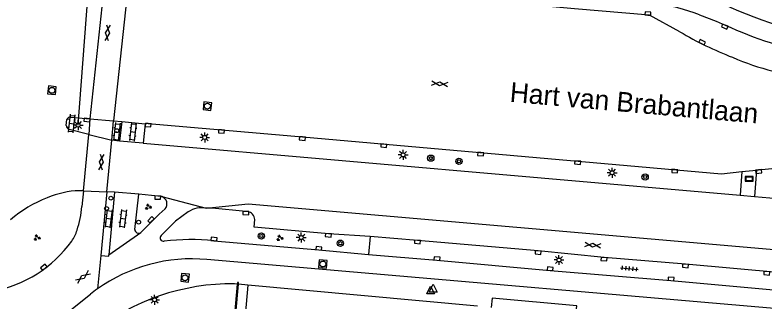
# Model space of a CAD drawing. Extents: x 131000 to 133014, y 396499 to 399001.
# Drawn here: x 132649.2 to 132744.3, y 396864.8 to 396901.1 of the extents above; entities that cross this region are included whole.
import ezdxf

# ---------------------------------------------------------------- set-up
doc = ezdxf.new("R2010")
doc.units = 0
for name, color, linetype in [('gg-anno-openbare ruimte label', 7, 'Continuous'), ('gg-bbg-hoofdgebouw', 7, 'Continuous'), ('gg-bbg-luifel en loopbrug', 7, 'Continuous'), ('gg-knt-verharding', 7, 'Continuous'), ('gg-knt-verharding nz', 7, 'Continuous'), ('gt-grn-afwateringsgoot', 7, 'Continuous'), ('gt-grn-weggrens', 7, 'Continuous'), ('gt-knt-lijn portaal', 7, 'Continuous'), ('gt-symb-boom', 7, 'Continuous'), ('gt-symb-drukknoppaal', 7, 'Continuous'), ('gt-symb-gesloten verharding', 7, 'Continuous'), ('gt-symb-groenvak', 7, 'Continuous'), ('gt-symb-klinker verharding', 7, 'Continuous'), ('gt-symb-kolk', 7, 'Continuous'), ('gt-symb-lichtmast', 7, 'Continuous'), ('gt-symb-reclamebord', 7, 'Continuous'), ('gt-symb-rioolschacht', 7, 'Continuous'), ('gt-symb-tegel verharding', 7, 'Continuous'), ('gt-symb-verkeersregelinstallatiepaal', 7, 'Continuous'), ('gt-symb-waterafsluiter', 7, 'Continuous')]:
    doc.layers.add(name, color=color, linetype=linetype)

# ---------------------------------------------------------------- blocks, each defined once
blk = doc.blocks.new('gt0-KOLK')
at = {"layer": 'gt-symb-kolk'}
blk.add_lwpolyline([(0, 0), (0.375, 0), (0.375, 0.4), (-0.375, 0.4), (-0.375, 0), (0, 0)], dxfattribs=at)
blk = doc.blocks.new('gt0-LMAST')
at = {"layer": 'gt-symb-lichtmast'}
for p, q in [((-0.182, 0.173), (-0.447, 0.438)), ((-0.005, 0.246), (-0.005, 0.621)), ((0.172, 0.173), (0.437, 0.438)), ((-0.255, -0.004), (-0.63, -0.004)), ((-0.182, -0.181), (-0.447, -0.446)), ((-0.005, -0.254), (-0.005, -0.629)), ((0.437, -0.446), (0.172, -0.181)), ((0.245, -0.004), (0.62, -0.004))]:
    blk.add_line(p, q, dxfattribs=at)
blk.add_circle((-0.005, -0.004), 0.25, dxfattribs=at)
blk = doc.blocks.new('gt0-BOOM')
at = {"layer": 'gt-symb-boom'}
for radius in [0.4, 0.2]:
    blk.add_circle((0, 0), radius, dxfattribs=at)
blk = doc.blocks.new('gt0-RBORD')
at = {"layer": 'gt-symb-reclamebord'}
blk.add_lwpolyline([(-0.5, 0.295), (-0.5, -0.295), (0.5, -0.295), (0.5, 0.295), (-0.5, 0.295)], dxfattribs=at)
blk.add_lwpolyline([(-0.417, -0.212), (0.417, -0.212), (0.417, 0.212), (-0.417, 0.212)], close=True, dxfattribs=at)
blk = doc.blocks.new('gt0-GESVH1')
at = {"layer": 'gt-symb-gesloten verharding'}
for p, q in [((-0.992, -0.261), (0.008, 0.239)), ((0.008, -0.261), (-0.992, 0.239)), ((0.008, 0.239), (1.008, -0.261)), ((1.008, 0.239), (0.008, -0.261))]:
    blk.add_line(p, q, dxfattribs=at)
blk = doc.blocks.new('gt0-TEG1')
at = {"layer": 'gt-symb-tegel verharding'}
for p, q in [((-1.125, 0), (1.125, 0)), ((-0.9, -0.25), (-0.9, 0.25)), ((-0.45, -0.25), (-0.45, 0.25)), ((0, -0.25), (0, 0.25)), ((0.45, -0.25), (0.45, 0.25)), ((0.9, -0.25), (0.9, 0.25))]:
    blk.add_line(p, q, dxfattribs=at)
blk = doc.blocks.new('gt0-WAFSL')
at = {"layer": 'gt-symb-waterafsluiter'}
for p, q in [((-0.5, -0.333), (0, 0.667)), ((0, 0.667), (0.5, -0.333)), ((0.5, -0.333), (-0.5, -0.333))]:
    blk.add_line(p, q, dxfattribs=at)
blk = doc.blocks.new('gt0-RS')
at = {"layer": 'gt-symb-rioolschacht'}
blk.add_lwpolyline([(-0.5, -0.5), (0.5, -0.5), (0.5, 0.5), (-0.5, 0.5)], close=True, dxfattribs=at)
blk.add_circle((0, 0), 0.375, dxfattribs=at)
blk = doc.blocks.new('gt0-GRVAK')
at = {"layer": 'gt-symb-groenvak'}
for p, q in [((-0.11, 0.189), (-0.228, 0.24)), ((-0.182, 0.153), (0.088, 0.153)), ((-0.091, 0.211), (-0.156, 0.322)), ((-0.047, 0.214), (-0.047, 0.393)), ((-0.004, 0.211), (0.061, 0.322)), ((0.015, 0.189), (0.133, 0.24)), ((0.262, -0.052), (0.197, 0.059)), ((0.305, -0.049), (0.305, 0.13)), ((0.349, -0.052), (0.414, 0.059)), ((-0.245, -0.228), (-0.363, -0.177)), ((-0.318, -0.264), (-0.047, -0.264)), ((-0.226, -0.206), (-0.291, -0.095)), ((-0.183, -0.203), (-0.183, -0.024)), ((-0.139, -0.206), (-0.074, -0.095)), ((-0.12, -0.228), (-0.002, -0.177)), ((0.243, -0.074), (0.125, -0.023)), ((0.17, -0.11), (0.441, -0.11)), ((0.368, -0.074), (0.486, -0.023))]:
    blk.add_line(p, q, dxfattribs=at)
blk = doc.blocks.new('gt0-KL1')
at = {"layer": 'gt-symb-klinker verharding'}
for p, q in [((-1.15, 0.3), (1.15, 0.3)), ((-1, -0.3), (-1, 0.3)), ((-0.5, 0.3), (-0.5, 0.45)), ((0, -0.3), (0, 0.3)), ((0.5, 0.3), (0.5, 0.45)), ((1, -0.3), (1, 0.3)), ((-1.15, -0.3), (1.15, -0.3)), ((-0.5, -0.45), (-0.5, -0.3)), ((0.5, -0.45), (0.5, -0.3))]:
    blk.add_line(p, q, dxfattribs=at)
blk = doc.blocks.new('gt0-VIPAAL')
at = {"layer": 'gt-symb-verkeersregelinstallatiepaal'}
blk.add_circle((0, 0), 0.25, dxfattribs=at)
blk = doc.blocks.new('gt0-DPAAL')
at = {"layer": 'gt-symb-drukknoppaal'}
blk.add_circle((0, 0), 0.25, dxfattribs=at)

msp = doc.modelspace()

# ---------------------------------------------------------------- linework, layer by layer
at = {"layer": 'gg-bbg-hoofdgebouw'}
msp.add_line((132707.914, 396864.156), (132678.795, 396866.844), dxfattribs=at)
msp.add_lwpolyline([(132678.795, 396866.844), (132676.941, 396846.127), (132678.977, 396845.963), (132678.892, 396845.027), (132662.714, 396846.49), (132662.699, 396846.321), (132651.396, 396847.326), (132650.903, 396841.904)], dxfattribs=at)
at = {"layer": 'gg-bbg-luifel en loopbrug'}
msp.add_lwpolyline([(132720.398, 396863.042), (132720.502, 396864.193), (132709.767, 396865.167), (132709.661, 396864)], dxfattribs=at)
at = {"layer": 'gg-knt-verharding'}
for p, q in [((132656.336, 396888.183), (132658.748, 396887.969)), ((132655.731, 396887.101), (132655.806, 396887.849)), ((132658.748, 396887.969), (132658.604, 396885.967)), ((132661.51, 396885.228), (132661.752, 396887.695)), ((132661.752, 396887.695), (132662.773, 396887.605)), ((132662.773, 396887.605), (132662.506, 396885.116)), ((132662.773, 396887.605), (132665.749, 396887.332)), ((132665.749, 396887.332), (132665.517, 396884.872)), ((132666.151, 396887.346), (132665.749, 396887.332)), ((132658.604, 396885.967), (132656.13, 396886.618)), ((132662.506, 396885.116), (132661.51, 396885.228)), ((132665.517, 396884.872), (132662.506, 396885.116)), ((132665.517, 396884.872), (132741.248, 396878.264)), ((132743.57, 396881.462), (132766.667, 396883.903)), ((132741.46, 396881.247), (132743.303, 396881.435)), ((132743.303, 396881.435), (132743.085, 396878.103)), ((132743.303, 396881.435), (132743.57, 396881.462)), ((132741.46, 396881.247), (132741.248, 396878.264)), ((132657.936, 396878.806), (132657.414, 396878.824)), ((132657.936, 396878.806), (132657.705, 396876.826)), ((132660.895, 396878.693), (132660.138, 396870.596)), ((132661.878, 396878.639), (132660.895, 396878.693)), ((132661.878, 396878.639), (132661.153, 396870.696)), ((132664.93, 396878.367), (132661.878, 396878.639)), ((132664.443, 396873.898), (132664.93, 396878.367)), ((132741.248, 396878.264), (132743.085, 396878.103)), ((132661.153, 396870.696), (132665.189, 396873.504)), ((132694.288, 396872.986), (132694.077, 396870.732)), ((132677.442, 396866.964), (132677.1, 396866.994)), ((132678.795, 396866.844), (132677.582, 396866.951)), ((132656.329, 396863.699), (132658.798, 396865.68))]:
    msp.add_line(p, q, dxfattribs=at)
for points in [[(132733.607, 396899.01), (132729.745, 396901.123), (132720.213, 396901.933), (132710.914, 396902.772), (132701.551, 396903.531), (132692.261, 396904.396), (132682.936, 396905.226), (132670.107, 396906.305)], [(132736.099, 396901.146), (132738.201, 396900.342), (132739.36, 396899.85)], [(132666.151, 396887.346), (132685.721, 396885.648), (132738.89, 396880.985), (132741.46, 396881.247)], [(132667.875, 396878.076), (132667.655, 396878.133), (132667.36, 396878.145), (132664.93, 396878.367)], [(132743.085, 396878.103), (132797.547, 396873.351), (132855.839, 396868.3)], [(132665.189, 396873.504), (132667.514, 396875.857), (132668.307, 396876.508)], [(132671.215, 396876.133), (132669.601, 396874.945), (132667.775, 396873.138)], [(132678.741, 396876.169), (132678.537, 396876.177), (132674.269, 396876.591), (132673.49, 396876.624)], [(132694.288, 396872.986), (132689.002, 396873.361), (132679.569, 396874.202), (132679.655, 396875.154)], [(132759.128, 396867.26), (132734.321, 396869.473), (132723.977, 396870.327), (132715.63, 396871.165), (132700.317, 396872.518), (132694.288, 396872.986)], [(132674.462, 396872.475), (132687.771, 396871.306), (132694.077, 396870.732)], [(132660.138, 396870.596), (132661.13, 396870.494), (132661.153, 396870.696)], [(132863.579, 396853.541), (132758.805, 396862.711), (132673.596, 396870.079)], [(132694.077, 396870.732), (132702.758, 396869.998), (132717.12, 396868.709), (132732.464, 396867.415), (132746.889, 396866.087), (132758.942, 396865.05)]]:
    msp.add_lwpolyline(points, dxfattribs=at)
for centre, radius, start, end in [((132727.684, 396879.769), 22.974, 68.51337, 82.97193), ((132762.19, 396951.49), 54.109, 244.75165, 262.62049), ((132762.176, 396950.136), 55.22, 245.5951, 258.31686), ((132755.684, 396935.978), 43.059, 239.15447, 249.05352), ((132754.985, 396930.062), 37.312, 246.8082, 263.46892), ((132656.294, 396887.662), 0.522, 85.38304, 159.05429), ((132656.258, 396887.13), 0.528, 183.1539, 255.96543), ((132657.745, 396867.491), 11.338, 91.6751, 112.90341), ((132659.588, 396862.221), 16.914, 111.70447, 130.28422), ((132667.513, 396877.133), 1.01, 321.8096, 68.99725), ((132645.595, 396877.629), 12.136, 341.67262, 356.20529), ((132672.977, 396873.487), 3.179, 80.70398, 123.65403), ((132678.599, 396875.122), 1.057, 1.74595, 82.25965), ((132664.921, 396873.899), 0.478, 180.11019, 304.20825), ((132652.665, 396875.11), 4.637, 324.3657, 343.75149), ((132668.092, 396872.833), 0.44, 136.15256, 280.34691), ((132643.352, 396881.929), 16.178, 281.01685, 323.95299), ((132671.656, 396843.594), 29.017, 84.45026, 96.8976), ((132671.677, 396849.442), 20.726, 84.68828, 125.32481), ((132672.12, 396848.869), 21.45, 125.40569, 128.39554), ((132676.737, 396838.76), 28.236, 89.26284, 128.61707)]:
    msp.add_arc(centre, radius, start, end, dxfattribs=at)
at = {"layer": 'gg-knt-verharding nz'}
for p, q in [((132660.95, 396908.784), (132658.748, 396887.969)), ((132663.842, 396907.354), (132661.752, 396887.695)), ((132658.748, 396887.969), (132661.752, 396887.695)), ((132657.936, 396878.806), (132658.604, 396885.967)), ((132658.604, 396885.967), (132661.51, 396885.228)), ((132660.895, 396878.693), (132661.51, 396885.228)), ((132657.936, 396878.806), (132660.895, 396878.693)), ((132667.875, 396878.076), (132673.49, 396876.624))]:
    msp.add_line(p, q, dxfattribs=at)
msp.add_lwpolyline([(132673.49, 396876.624), (132678.825, 396877.135), (132781.076, 396868.257)], dxfattribs=at)
at = {"layer": 'gt-grn-afwateringsgoot'}
for p, q in [((132677.459, 396867.159), (132677.442, 396866.964)), ((132677.599, 396867.149), (132677.459, 396867.159)), ((132677.582, 396866.951), (132677.599, 396867.149))]:
    msp.add_line(p, q, dxfattribs=at)
msp.add_lwpolyline([(132677.442, 396866.964), (132675.678, 396847.202), (132675.814, 396847.199), (132677.582, 396866.951)], dxfattribs=at)
at = {"layer": 'gt-grn-weggrens'}
msp.add_line((132660.138, 396870.596), (132659.693, 396866.352), dxfattribs=at)
at = {"layer": 'gt-knt-lijn portaal'}
msp.add_line((132657.244, 396887.155), (132659.098, 396911.568), dxfattribs=at)

# ---------------------------------------------------------------- block references
at = {"layer": 'gt-symb-boom'}
for p in [(132701.997, 396882.956), (132705.567, 396882.543), (132729.191, 396880.568), (132680.494, 396873.065), (132690.526, 396872.152)]:
    msp.add_blockref('gt0-BOOM', p, dxfattribs=at)
at = {"layer": 'gt-symb-drukknoppaal'}
msp.add_blockref('gt0-DPAAL', (132660.852, 396876.556), dxfattribs=at)
at = {"layer": 'gt-symb-gesloten verharding'}
for p, rotation in [((132660.992, 396898.872), -96.08700833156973), ((132703.111, 396892.405), -4.9920811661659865), ((132660.205, 396882.47), -95.39146339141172), ((132722.531, 396871.926), -4.9920811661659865), ((132657.857, 396867.873), 37.36253068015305)]:
    msp.add_blockref('gt0-GESVH1', p, dxfattribs=dict(at, rotation=rotation))
at = {"layer": 'gt-symb-groenvak'}
for p in [(132666.13, 396876.769), (132652.021, 396872.848), (132682.829, 396872.81)]:
    msp.add_blockref('gt0-GRVAK', p, dxfattribs=at)
at = {"layer": 'gt-symb-klinker verharding', "rotation": -96.54909157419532}
for p in [(132656.421, 396887.364), (132662.152, 396886.31), (132664.197, 396886.31), (132661.12, 396875.28), (132662.937, 396875.28)]:
    msp.add_blockref('gt0-KL1', p, dxfattribs=at)
at = {"layer": 'gt-symb-kolk'}
for p, rotation in [((132729.539, 396901.132), -2.518647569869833), ((132739.36, 396899.85), 156.99214746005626), ((132736.338, 396897.511), -26.698582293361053), ((132658.398, 396888.004), 175.04668892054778), ((132666.151, 396887.346), 175.07150389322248), ((132675.45, 396886.544), 175.07150389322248), ((132685.721, 396885.648), 175.01452952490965), ((132696.045, 396884.742), 174.98237327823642), ((132708.33, 396883.669), 175.00649016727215), ((132720.649, 396882.589), 174.99041204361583), ((132732.966, 396881.511), 174.99845100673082), ((132743.57, 396881.462), -174.17939267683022), ((132667.36, 396878.145), 177.65101079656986), ((132678.537, 396876.177), 177.6832638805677), ((132666.644, 396874.988), 45.59912733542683), ((132674.462, 396872.475), -5.017626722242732), ((132689.002, 396873.361), 175.93738179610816), ((132700.317, 396872.518), 174.9495098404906), ((132687.771, 396871.306), -5.017626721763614), ((132715.63, 396871.165), 174.2693337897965), ((132702.758, 396869.998), -4.839366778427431), ((132723.977, 396870.327), 175.28192900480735), ((132653.006, 396868.947), 36.62780424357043), ((132717.12, 396868.709), -5.13087004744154), ((132734.321, 396869.473), 174.85233241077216), ((132744.637, 396868.544), 175.36301489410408), ((132732.464, 396867.415), -4.815243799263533)]:
    msp.add_blockref('gt0-KOLK', p, dxfattribs=dict(at, rotation=rotation))
at = {"layer": 'gt-symb-lichtmast'}
for p in [(132657.249, 396887.159), (132673.309, 396885.595), (132698.482, 396883.381), (132725.005, 396881.106), (132685.556, 396872.88), (132718.263, 396870.026), (132666.953, 396864.967)]:
    msp.add_blockref('gt0-LMAST', p, dxfattribs=at)
at = {"layer": 'gt-symb-reclamebord'}
msp.add_blockref('gt0-RBORD', (132742.385, 396880.346), dxfattribs=at)
at = {"layer": 'gt-symb-rioolschacht'}
for p, rotation in [((132653.924, 396891.578), 173.3939658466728), ((132673.648, 396889.566), 173.2623481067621), ((132688.299, 396869.518), -4.515682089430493), ((132670.813, 396867.763), 84.53671599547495)]:
    msp.add_blockref('gt0-RS', p, dxfattribs=dict(at, rotation=rotation))
at = {"layer": 'gt-symb-tegel verharding', "rotation": -5.510976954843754}
msp.add_blockref('gt0-TEG1', (132727.202, 396868.927), dxfattribs=at)
at = {"layer": 'gt-symb-verkeersregelinstallatiepaal', "rotation": 83.83090908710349}
msp.add_blockref('gt0-VIPAAL', (132662.153, 396886.45), dxfattribs=at)
at = {"layer": 'gt-symb-verkeersregelinstallatiepaal'}
for p in [(132661.406, 396877.874), (132664.925, 396874.825)]:
    msp.add_blockref('gt0-VIPAAL', p, dxfattribs=at)
at = {"layer": 'gt-symb-waterafsluiter'}
for p in [(132701.972, 396866.051), (132702.308, 396866.285)]:
    msp.add_blockref('gt0-WAFSL', p, dxfattribs=at)

# ---------------------------------------------------------------- texts
at = {"layer": 'gg-anno-openbare ruimte label'}
msp.add_text('Hart van Brabantlaan', height=2.5, rotation=355, dxfattribs=at).set_placement((132711.95, 396890.121))

doc.saveas('drawing.dxf')
